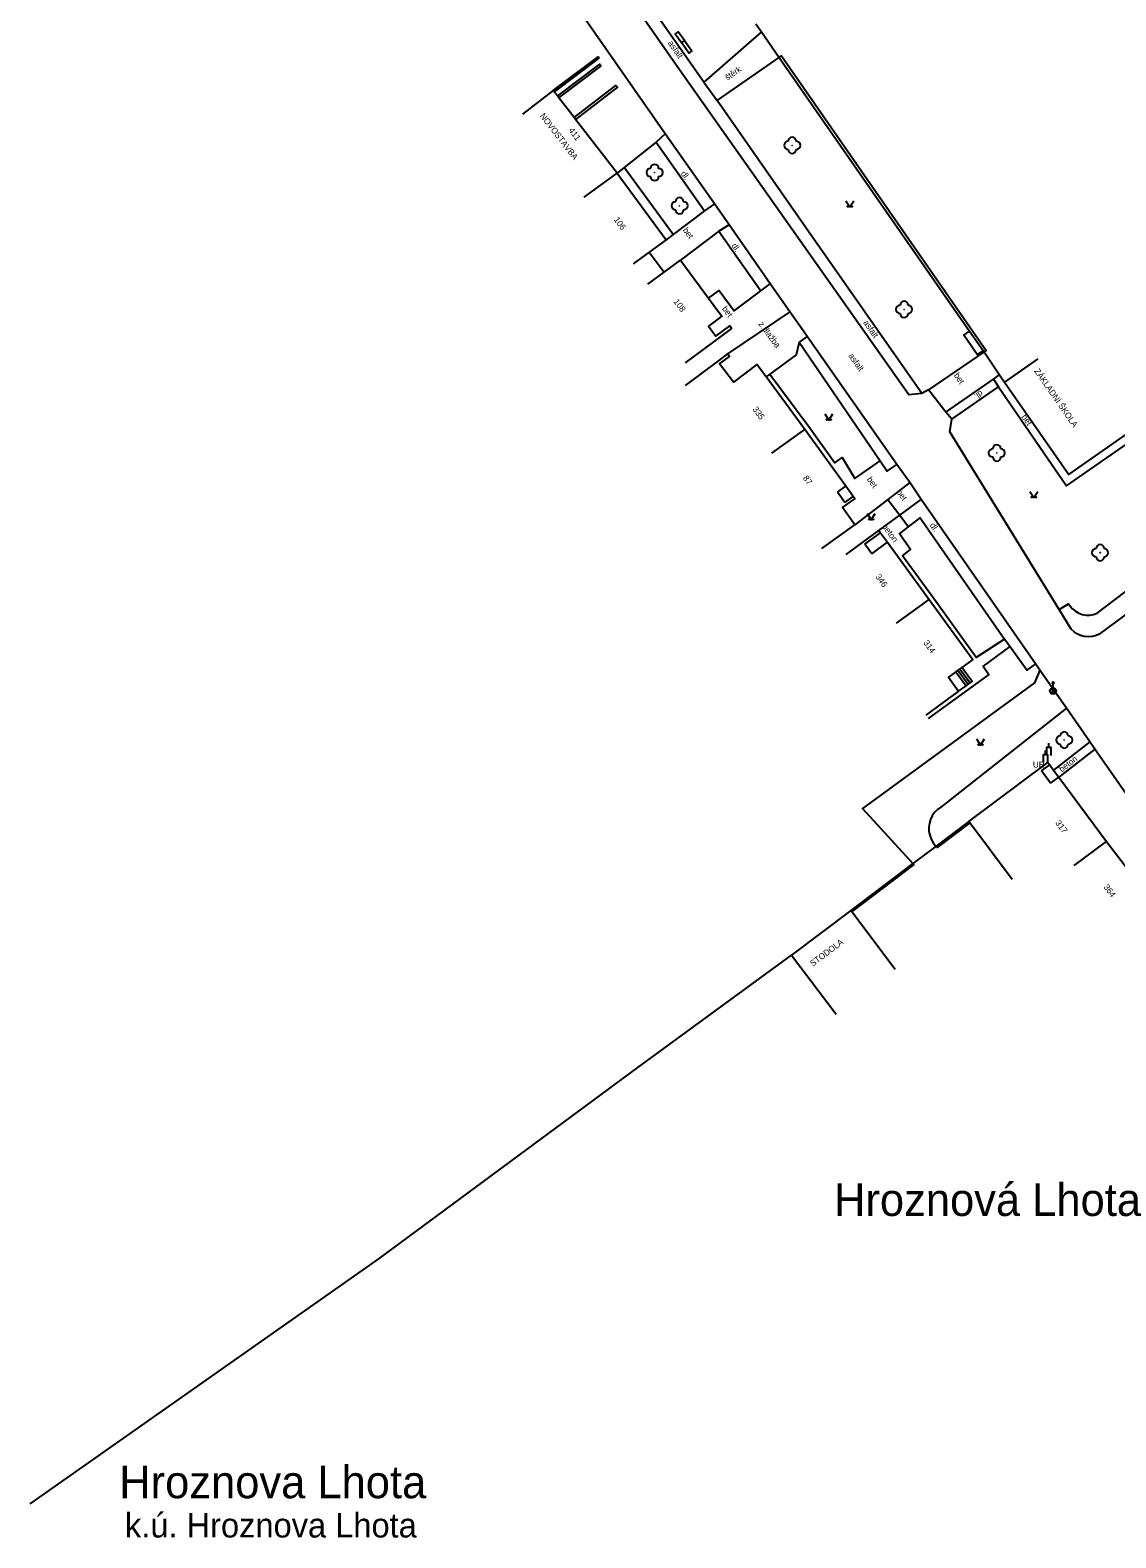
# Model space of a CAD drawing. Extents: x -544674 to -541478, y -1199076 to -1195527.
# Drawn here: x -542871.1 to -542737.5, y -1198119.6 to -1197934.2 of the extents above; entities that cross this region are included whole.
import ezdxf

# ---------------------------------------------------------------- set-up
doc = ezdxf.new("R2010")
doc.units = 0
for name, color, linetype in [('BUDOVY_MĚŘ', 7, 'Continuous'), ('NÁZEV_K_Ú', 7, 'Continuous'), ('NÁZVY_SÍDEL_JEDNOTKY', 7, 'Continuous'), ('POMOC_POPIS', 7, 'Continuous'), ('ROZHRANÍ_PLOCH', 7, 'Continuous'), ('ZELEŇ', 7, 'Continuous'), ('ZN_BP', 7, 'Continuous'), ('ZN_DOPLŇKOVÉ', 7, 'Continuous'), ('ZN_KULTUR', 7, 'Continuous'), ('Č_POPIS_ORIENT', 7, 'Continuous')]:
    doc.layers.add(name, color=color, linetype=linetype)

msp = doc.modelspace()

# ---------------------------------------------------------------- linework, layer by layer
at = {"layer": 'BUDOVY_MĚŘ'}
for points in [[(-542806.71, -1197941.58), (-542810.49, -1197944.5)], [(-542806.59, -1197941.74), (-542806.71, -1197941.58)], [(-542806.19, -1197942.25), (-542806.59, -1197941.74)], [(-542806.01, -1197942.49), (-542806.19, -1197942.25)], [(-542804.15, -1197944.9), (-542806.01, -1197942.49)], [(-542803.96, -1197945.14), (-542804.15, -1197944.9)], [(-542798.87, -1197951.73), (-542803.96, -1197945.14)], [(-542802.9, -1197954.69), (-542798.87, -1197951.73)], [(-542798.87, -1197951.73), (-542792.84, -1197959.93)], [(-542792.84, -1197959.93), (-542794.91, -1197961.45)], [(-542794.91, -1197961.45), (-542796.87, -1197962.89)], [(-542794.91, -1197961.45), (-542793.08, -1197963.92)], [(-542793.08, -1197963.92), (-542791.07, -1197962.44)], [(-542791.07, -1197962.44), (-542787.61, -1197967.13)], [(-542795.1, -1197965.41), (-542793.08, -1197963.92)], [(-542787.61, -1197967.13), (-542785.98, -1197969.35), (-542787.62, -1197970.56), (-542786.71, -1197971.79), (-542785.01, -1197970.54), (-542784.77, -1197970.86), (-542790.5, -1197975.08)], [(-542785.28, -1197973.96), (-542786.48, -1197974.85), (-542790.5, -1197977.84)], [(-542780.54, -1197976.81), (-542781.67, -1197975.29), (-542784.56, -1197977.44), (-542786.25, -1197975.18), (-542785.04, -1197974.28), (-542785.28, -1197973.96)], [(-542747.1, -1197974.57), (-542751.2, -1197977.43)], [(-542775.75, -1197983.26), (-542780.54, -1197976.81)], [(-542751.2, -1197977.43), (-542743.31, -1197988.81), (-542735.4, -1197983.29)], [(-542779.81, -1197986.18), (-542775.75, -1197983.26)], [(-542770.72, -1197990.25), (-542775.75, -1197983.26)], [(-542769.63, -1197994.99), (-542771.15, -1197992.88), (-542769.62, -1197991.78), (-542769.82, -1197991.5)], [(-542769.82, -1197991.5), (-542770.72, -1197990.25)], [(-542773.69, -1197997.91), (-542769.63, -1197994.99)], [(-542770.7, -1197998.63), (-542766.67, -1197995.68)], [(-542766.67, -1197995.68), (-542766.46, -1197995.96)], [(-542766.46, -1197995.96), (-542765.59, -1197997.14)], [(-542765.59, -1197997.14), (-542760.46, -1198004.16)], [(-542764.51, -1198007.09), (-542760.46, -1198004.16)], [(-542760.46, -1198004.16), (-542755.11, -1198011.57), (-542756.45, -1198012.53)], [(-542757.18, -1198013.06), (-542758.11, -1198013.73), (-542756.85, -1198015.47)], [(-542756.93, -1198012.88), (-542757.18, -1198013.06)], [(-542756.69, -1198012.71), (-542756.93, -1198012.88)], [(-542756.45, -1198012.53), (-542756.69, -1198012.71)], [(-542756.85, -1198015.47), (-542760.9, -1198018.4)], [(-542755.58, -1198031.48), (-542745.86, -1198024.22), (-542745.65, -1198024.5)], [(-542745.65, -1198024.5), (-542745.17, -1198025.16)], [(-542745.17, -1198025.16), (-542744.52, -1198026.03)], [(-542744.52, -1198026.03), (-542738.65, -1198033.93)], [(-542755.46, -1198031.64), (-542755.58, -1198031.48)], [(-542750.25, -1198038.62), (-542755.46, -1198031.64)], [(-542742.66, -1198036.91), (-542738.65, -1198033.93)], [(-542738.65, -1198033.93), (-542735.55, -1198038.01)], [(-542770.11, -1198042.42), (-542777.4, -1198047.92)], [(-542769.99, -1198042.58), (-542770.11, -1198042.42)], [(-542764.64, -1198049.68), (-542769.99, -1198042.58)], [(-542777.4, -1198047.92), (-542771.93, -1198055.18)]]:
    msp.add_lwpolyline(points, dxfattribs=at)
at = {"layer": 'ROZHRANÍ_PLOCH'}
for points in [[(-542788.21, -1197940.54), (-542797.89, -1197926.73), (-542791.97, -1197922.12)], [(-542761.38, -1197978.85), (-542762.98, -1197979.02), (-542791.17, -1197939.02), (-542800.37, -1197925.85)], [(-542792.96, -1197946.92), (-542805.25, -1197929.25), (-542804.77, -1197928.93)], [(-542790.58, -1197935.42), (-542791.33, -1197934.36), (-542791.7, -1197934.62), (-542790.95, -1197935.68)], [(-542790.58, -1197935.42), (-542789.67, -1197936.71), (-542790.04, -1197936.97), (-542790.95, -1197935.68)], [(-542790.58, -1197935.42), (-542790.95, -1197935.68)], [(-542781.12, -1197934.34), (-542788.21, -1197940.54)], [(-542786.56, -1197942.79), (-542778.91, -1197937.5)], [(-542788.21, -1197940.54), (-542786.56, -1197942.79)], [(-542761.38, -1197978.85), (-542775.61, -1197958.52), (-542786.56, -1197942.79)], [(-542792.96, -1197946.92), (-542794.05, -1197947.91)], [(-542786.9, -1197955.52), (-542792.96, -1197946.92)], [(-542794.05, -1197947.91), (-542798.01, -1197951.05)], [(-542794.05, -1197947.91), (-542788.11, -1197956.38)], [(-542798.01, -1197951.05), (-542798.87, -1197951.73)], [(-542791.96, -1197959.27), (-542798.01, -1197951.05)], [(-542786.9, -1197955.52), (-542788.11, -1197956.38)], [(-542785.08, -1197958.11), (-542786.9, -1197955.52)], [(-542788.11, -1197956.38), (-542791.96, -1197959.27)], [(-542785.08, -1197958.11), (-542786.35, -1197958.89)], [(-542780.02, -1197965.35), (-542785.08, -1197958.11)], [(-542791.96, -1197959.27), (-542792.84, -1197959.93)], [(-542786.35, -1197958.89), (-542791.07, -1197962.44)], [(-542786.35, -1197958.89), (-542781.17, -1197966.21)], [(-542781.17, -1197966.21), (-542780.02, -1197965.35)], [(-542777.6, -1197968.81), (-542780.02, -1197965.35)], [(-542787.61, -1197967.13), (-542786.29, -1197966.16), (-542784.46, -1197968.66), (-542781.17, -1197966.21)], [(-542683.2, -1197967.24), (-542711.57, -1197987.97), (-542734.84, -1198004.97), (-542739.57, -1198008.45), (-542740, -1198008.64), (-542740.46, -1198008.75), (-542740.92, -1198008.79), (-542741.39, -1198008.74), (-542741.85, -1198008.62), (-542742.27, -1198008.42), (-542742.66, -1198008.15), (-542742.99, -1198007.82), (-542744.48, -1198005.41)], [(-542777.6, -1197968.81), (-542785.28, -1197973.96)], [(-542775.48, -1197971.85), (-542775.94, -1197971.19), (-542777.6, -1197968.81)], [(-542776.47, -1197972.53), (-542776.85, -1197974.07), (-542780.06, -1197976.45)], [(-542775.48, -1197971.85), (-542776.47, -1197972.53)], [(-542776.47, -1197972.53), (-542766.51, -1197987.13)], [(-542764.46, -1197987.58), (-542775.48, -1197971.85)], [(-542753.85, -1197973.54), (-542754.59, -1197974.05), (-542756.23, -1197971.66), (-542755.51, -1197971.16)], [(-542753.72, -1197973.73), (-542760.56, -1197978.41)], [(-542780.06, -1197976.45), (-542780.54, -1197976.81)], [(-542780.06, -1197976.45), (-542775.27, -1197982.91), (-542772.06, -1197987.36), (-542771.19, -1197986.73), (-542769.61, -1197989.29), (-542766.51, -1197987.13)], [(-542752.58, -1197977.08), (-542751.81, -1197976.54)], [(-542760.56, -1197978.41), (-542761.38, -1197978.85)], [(-542758.41, -1197981.12), (-542760.56, -1197978.41)], [(-542758.41, -1197981.12), (-542752.58, -1197977.08)], [(-542757.7, -1197982.01), (-542751.94, -1197978.02)], [(-542752.58, -1197977.08), (-542751.94, -1197978.02)], [(-542751.94, -1197978.02), (-542743.6, -1197990.2), (-542735.65, -1197984.7), (-542734.08, -1197987.03), (-542719.23, -1197976.71)], [(-542744.48, -1198005.41), (-542743.32, -1198004.7), (-542743.15, -1198004.98), (-542742.84, -1198005.33), (-542742.48, -1198005.62), (-542742.08, -1198005.85), (-542741.64, -1198006.01), (-542741.18, -1198006.09), (-542740.72, -1198006.09), (-542740.26, -1198006.01), (-542739.82, -1198005.85), (-542736.39, -1198003.28), (-542713.23, -1197986.4), (-542712.89, -1197986.1), (-542712.62, -1197985.75), (-542712.4, -1197985.36), (-542712.27, -1197984.93), (-542712.2, -1197984.49), (-542712.22, -1197984.04), (-542712.32, -1197983.6), (-542712.38, -1197983.44), (-542716.15, -1197977.98)], [(-542757.7, -1197982.01), (-542758.41, -1197981.12)], [(-542744.48, -1198005.41), (-542757.93, -1197983.56), (-542757.7, -1197982.01)], [(-542766.51, -1197987.13), (-542765.65, -1197988.4), (-542764.46, -1197987.58)], [(-542762.87, -1197989.8), (-542764.46, -1197987.58)], [(-542771.74, -1197990.98), (-542770.72, -1197990.25)], [(-542770.83, -1197992.23), (-542771.74, -1197990.98)], [(-542770.83, -1197992.23), (-542769.82, -1197991.5)], [(-542762.87, -1197989.8), (-542765.55, -1197991.86)], [(-542761.44, -1197991.86), (-542762.87, -1197989.8)], [(-542765.55, -1197991.86), (-542769.63, -1197994.99)], [(-542765.55, -1197991.86), (-542764.1, -1197993.8)], [(-542764.1, -1197993.8), (-542761.44, -1197991.86)], [(-542747.4, -1198012.08), (-542761.44, -1197991.86)], [(-542766.67, -1197995.68), (-542764.1, -1197993.8)], [(-542764.1, -1197993.8), (-542763.03, -1197995.24)], [(-542763.03, -1197995.24), (-542761.57, -1197994.12), (-542751.23, -1198009.05)], [(-542768.4, -1197997.38), (-542766.46, -1197995.96)], [(-542751.23, -1198009.05), (-542754.69, -1198011.3), (-542760.06, -1198003.87), (-542763.77, -1197998.79), (-542762.76, -1197998.05), (-542764.14, -1197996.09), (-542763.03, -1197995.24)], [(-542767.53, -1197998.57), (-542768.4, -1197997.38)], [(-542767.53, -1197998.57), (-542765.59, -1197997.14)], [(-542750.57, -1198009.96), (-542753.85, -1198012.38), (-542753.12, -1198013.39), (-542760.61, -1198018.8)], [(-542750.57, -1198009.96), (-542751.23, -1198009.05)], [(-542747.4, -1198012.08), (-542748.47, -1198012.86), (-542750.57, -1198009.96)], [(-542746.85, -1198012.87), (-542747.52, -1198014.45), (-542768.67, -1198029.87), (-542762.48, -1198036.66)], [(-542757.18, -1198013.06), (-542755.93, -1198014.79)], [(-542756.93, -1198012.88), (-542755.68, -1198014.61)], [(-542756.69, -1198012.71), (-542755.44, -1198014.44)], [(-542755.44, -1198014.44), (-542755.2, -1198014.26), (-542756.45, -1198012.53)], [(-542746.85, -1198012.87), (-542747.4, -1198012.08)], [(-542743.6, -1198017.54), (-542744.19, -1198016.69), (-542746.85, -1198012.87)], [(-542756.85, -1198015.47), (-542755.93, -1198014.79)], [(-542755.93, -1198014.79), (-542755.68, -1198014.61)], [(-542755.68, -1198014.61), (-542755.44, -1198014.44)], [(-542743.6, -1198017.54), (-542759.06, -1198029.72), (-542759.46, -1198030.02), (-542759.81, -1198030.37), (-542760.09, -1198030.78), (-542760.31, -1198031.23), (-542760.45, -1198031.71), (-542760.52, -1198032.2), (-542760.5, -1198032.7), (-542760.41, -1198033.18), (-542760.24, -1198033.65), (-542759.99, -1198034.09), (-542759.68, -1198034.48), (-542759.63, -1198034.53)], [(-542740.7, -1198021.69), (-542743.6, -1198017.54)], [(-542740.7, -1198021.69), (-542745.17, -1198025.16)], [(-542740.08, -1198022.58), (-542744.52, -1198026.03)], [(-542740.08, -1198022.58), (-542740.7, -1198021.69)], [(-542729.15, -1198038.26), (-542740.08, -1198022.58)], [(-542746.67, -1198025.26), (-542745.65, -1198024.5)], [(-542745.54, -1198026.79), (-542746.67, -1198025.26)], [(-542745.54, -1198026.79), (-542744.52, -1198026.03)]]:
    msp.add_lwpolyline(points, dxfattribs=at)
at = {"layer": 'ZELEŇ'}
for centre in [(-542777.32, -1197948.32), (-542794.25, -1197951.66), (-542791.18, -1197955.75), (-542763.56, -1197968.5), (-542752.16, -1197986.15), (-542739.45, -1197998.42), (-542743.86, -1198021.46)]:
    msp.add_circle(centre, 0.0005, dxfattribs=at)
for centre, start, end in [((-542777.82, -1197948.32), 89.99999, 269.99999), ((-542777.32, -1197947.82), 0, 179.99999), ((-542777.32, -1197948.82), 179.99999, 359.99999), ((-542776.82, -1197948.32), 270, 89.99999), ((-542794.25, -1197951.16), 0, 179.99999), ((-542794.75, -1197951.66), 89.99999, 269.99999), ((-542794.25, -1197952.16), 179.99999, 359.99999), ((-542793.75, -1197951.66), 270, 89.99999), ((-542791.68, -1197955.75), 89.99999, 269.99999), ((-542791.18, -1197955.25), 0, 179.99999), ((-542791.18, -1197956.25), 179.99999, 359.99999), ((-542790.68, -1197955.75), 270, 89.99999), ((-542764.06, -1197968.5), 89.99999, 269.99999), ((-542763.56, -1197968), 0, 179.99999), ((-542763.56, -1197969), 179.99999, 359.99999), ((-542763.06, -1197968.5), 270, 89.99999), ((-542752.66, -1197986.15), 89.99999, 269.99999), ((-542752.16, -1197985.65), 0, 179.99999), ((-542751.66, -1197986.15), 270, 89.99999), ((-542752.16, -1197986.65), 179.99999, 359.99999), ((-542739.95, -1197998.42), 89.99999, 269.99999), ((-542739.45, -1197997.92), 0, 179.99999), ((-542739.45, -1197998.92), 179.99999, 359.99999), ((-542738.95, -1197998.42), 270, 89.99999), ((-542744.36, -1198021.46), 89.99999, 269.99999), ((-542743.86, -1198020.96), 0, 179.99999), ((-542743.36, -1198021.46), 270, 89.99999), ((-542743.86, -1198021.96), 179.99999, 359.99999)]:
    msp.add_arc(centre, 0.5, start, end, dxfattribs=at)
at = {"layer": 'ZN_BP'}
for p, q in [((-542745.505, -1198015.684), (-542744.976, -1198015.156)), ((-542744.976, -1198015.688), (-542745.505, -1198015.156)), ((-542745.24, -1198015.045), (-542745.24, -1198014.295))]:
    msp.add_line(p, q, dxfattribs=at)
msp.add_lwpolyline([(-542745.365, -1198014.545), (-542745.24, -1198014.295), (-542745.115, -1198014.545)], dxfattribs=at)
msp.add_circle((-542745.24, -1198015.42), 0.375, dxfattribs=at)
at = {"layer": 'ZN_DOPLŇKOVÉ'}
for p, q in [((-542746.17, -1198023.24), (-542746.17, -1198022.74)), ((-542745.75, -1198022.35), (-542745.75, -1198021.85))]:
    msp.add_line(p, q, dxfattribs=at)
for points in [[(-542781.81, -1197933.36), (-542781.12, -1197934.34)], [(-542781.12, -1197934.34), (-542778.91, -1197937.5)], [(-542806.71, -1197941.58), (-542801.21, -1197937.43), (-542801.09, -1197937.59), (-542806.59, -1197941.74)], [(-542778.91, -1197937.5), (-542778.66, -1197937.33), (-542753.47, -1197973.56), (-542753.72, -1197973.73)], [(-542778.91, -1197937.5), (-542755.51, -1197971.16)], [(-542806.01, -1197942.49), (-542800.85, -1197938.59), (-542801.03, -1197938.35), (-542806.19, -1197942.25)], [(-542804.15, -1197944.9), (-542799.01, -1197940.94), (-542798.83, -1197941.18), (-542803.96, -1197945.14)], [(-542755.51, -1197971.16), (-542753.85, -1197973.54)], [(-542753.85, -1197973.54), (-542753.72, -1197973.73)], [(-542753.72, -1197973.73), (-542751.81, -1197976.54)], [(-542751.81, -1197976.54), (-542751.2, -1197977.43)], [(-542746, -1198023.35), (-542746, -1198022.35), (-542745.5, -1198022.35), (-542745.5, -1198023.35)], [(-542746.42, -1198024.24), (-542746.42, -1198023.24), (-542745.92, -1198023.24), (-542745.92, -1198024.24)], [(-542755.58, -1198031.48), (-542759.63, -1198034.53)], [(-542755.46, -1198031.64), (-542759.51, -1198034.69), (-542759.63, -1198034.53)], [(-542759.63, -1198034.53), (-542762.48, -1198036.66)], [(-542762.48, -1198036.66), (-542770.11, -1198042.42)], [(-542769.99, -1198042.58), (-542762.36, -1198036.82), (-542762.48, -1198036.66)], [(-542871.06, -1198115.39), (-542828.17, -1198085.29), (-542796.3, -1198061.75), (-542777.4, -1198047.92)]]:
    msp.add_lwpolyline(points, dxfattribs=at)
at = {"layer": 'ZN_KULTUR'}
for points in [[(-542770.73, -1197955.13), (-542770.23, -1197955.88), (-542769.73, -1197955.13)], [(-542773.32, -1197981.36), (-542772.82, -1197982.11), (-542772.32, -1197981.36)], [(-542748.11, -1197990.88), (-542747.61, -1197991.63), (-542747.11, -1197990.88)], [(-542768.12, -1197993.62), (-542767.62, -1197994.37), (-542767.12, -1197993.62)], [(-542754.66, -1198021.33), (-542754.16, -1198022.08), (-542753.66, -1198021.33)]]:
    msp.add_lwpolyline(points, dxfattribs=at)
for centre in [(-542770.48, -1197955.83), (-542769.98, -1197955.83), (-542773.07, -1197982.06), (-542772.57, -1197982.06), (-542747.86, -1197991.58), (-542747.36, -1197991.58), (-542767.87, -1197994.32), (-542767.37, -1197994.32), (-542754.41, -1198022.03), (-542753.91, -1198022.03)]:
    msp.add_circle(centre, 0.05, dxfattribs=at)

# ---------------------------------------------------------------- texts
at = {"layer": 'NÁZEV_K_Ú'}
msp.add_text('k.ú. Hroznova Lhota', height=3, dxfattribs=at).set_placement((-542859.4, -1198119.55))
at = {"layer": 'NÁZVY_SÍDEL_JEDNOTKY'}
for s, p in [('Hroznová Lhota', (-542772.18, -1198080)), ('Hroznova Lhota', (-542860.1, -1198114.72))]:
    msp.add_text(s, height=4, dxfattribs=at).set_placement(p)
at = {"layer": 'POMOC_POPIS'}
for s, rotation, p in [('asfalt', 304.94, (-542792.67, -1197935.75)), ('štěrk', 34.65999, (-542785.28, -1197940.38)), ('NOVOSTAVBA', 307.68, (-542808.41, -1197944.72)), ('dl.', 305.03998, (-542791.07, -1197951.81)), ('bet', 306.38998, (-542790.82, -1197958.76)), ('dl.', 305.27002, (-542784.84, -1197960.67)), ('bet', 306.38998, (-542786, -1197968.43)), ('z.dlažba', 306.57998, (-542781.52, -1197970.32)), ('asfalt', 305.16998, (-542768.63, -1197970.13)), ('asfalt', 305.01001, (-542770.44, -1197974.22)), ('bet', 304.58001, (-542757.48, -1197976.62)), ('ZÁKLADNÍ ŠKOLA', 304.73001, (-542747.6, -1197976.08)), ('dl.', 214.70997, (-542754.16, -1197978.41)), ('bet', 304.39999, (-542749.17, -1197981.72)), ('bet', 305.72002, (-542768.18, -1197989.41)), ('bet', 306.72998, (-542764.56, -1197990.99)), ('beton', 306.21999, (-542766.31, -1197995.2)), ('dl.', 304.71001, (-542760.44, -1197995.06)), ('beton', 37.88002, (-542744.15, -1198025.46)), ('STODOLA', 37.02998, (-542774.78, -1198049.35))]:
    msp.add_text(s, height=0.75, rotation=rotation, dxfattribs=at).set_placement(p)
msp.add_text('UR', height=0.75, dxfattribs=at).set_placement((-542747.72, -1198024.86))
at = {"layer": 'Č_POPIS_ORIENT'}
for s, rotation, p in [('411', 306.32999, (-542804.87, -1197946.49)), ('106', 306.32999, (-542799.31, -1197957.47)), ('108', 306.38001, (-542791.96, -1197967.55)), ('335', 306.59997, (-542782.25, -1197980.8)), ('87', 305.72999, (-542776.05, -1197989.26)), ('346', 306.21999, (-542767.13, -1198001.4)), ('314', 305.82997, (-542761.22, -1198009.51)), ('317', 306.61, (-542745, -1198031.68)), ('364', 307.28002, (-542739.08, -1198039.56))]:
    msp.add_text(s, height=0.75, rotation=rotation, dxfattribs=at).set_placement(p)

doc.saveas('drawing.dxf')
